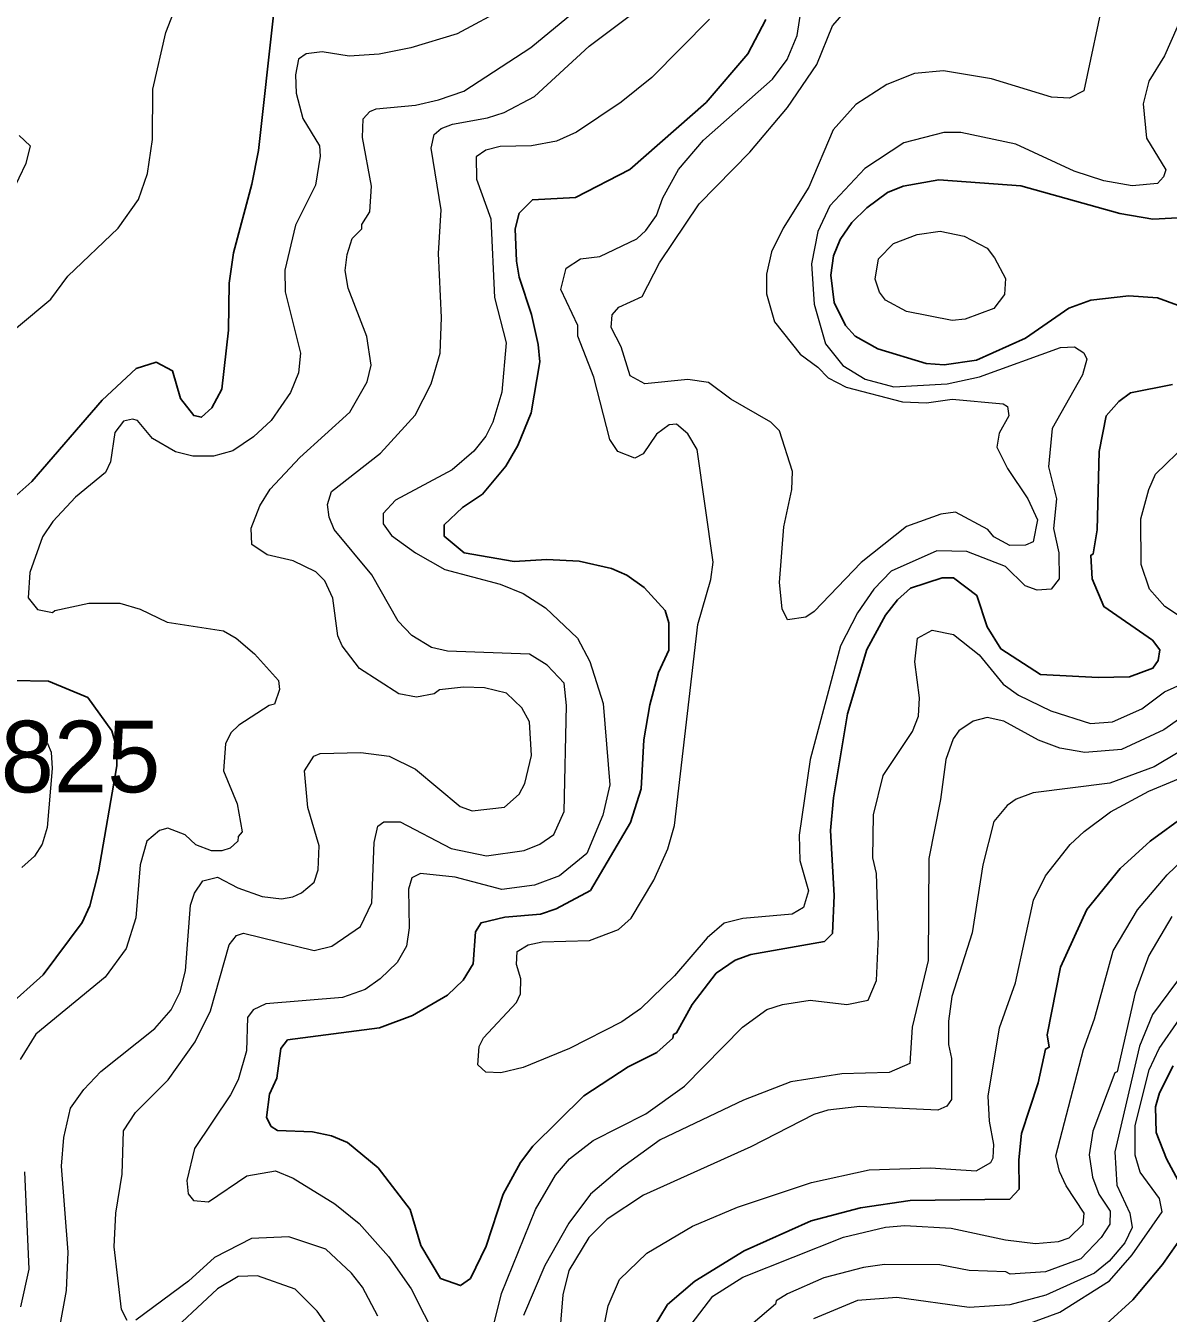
# Model space of a CAD drawing. Extents: x 673.3 to 698.5, y 6984.3 to 7012.3.
# Drawn here: x 678.607 to 679.883, y 7001.837 to 7003.276 of the extents above; entities that cross this region are included whole.
import ezdxf

# ---------------------------------------------------------------- set-up
doc = ezdxf.new("R2010")
doc.units = 0
doc.header["$LTSCALE"] = 0.032
doc.layers.add('1', color=7, linetype='Continuous', lineweight=25)
doc.layers.add('2', color=7, linetype='Continuous', lineweight=13)
doc.layers.add('21', color=7, linetype='Continuous')

msp = doc.modelspace()

# ---------------------------------------------------------------- linework, layer by layer
at = {"layer": '1'}
for points in [[(678.8595, 7003.0989), (678.8669, 7003.1364), (678.884, 7003.2911)], [(679.4337, 7003.283), (679.4136, 7003.2446), (679.3671, 7003.19), (679.2817, 7003.1151), (679.221, 7003.084), (679.1731, 7003.0814), (679.1581, 7003.0663), (679.1536, 7003.0487), (679.1551, 7003.0126), (679.1584, 7002.9947), (679.172, 7002.953), (679.1795, 7002.9194), (679.1812, 7002.9002), (679.1715, 7002.8432), (679.1566, 7002.8068), (679.1434, 7002.7836), (679.1174, 7002.7523), (679.0951, 7002.7372), (679.0743, 7002.7179), (679.0745, 7002.7051), (679.0966, 7002.6866), (679.1528, 7002.6768), (679.189, 7002.6792), (679.2251, 7002.6775), (679.2613, 7002.6693), (679.2786, 7002.6615), (679.2978, 7002.6479), (679.3212, 7002.6222), (679.3253, 7002.6083), (679.3253, 7002.5778), (679.3139, 7002.553), (679.3044, 7002.5169), (679.2976, 7002.4777), (679.2944, 7002.4227), (679.2828, 7002.385), (679.2378, 7002.3093), (679.1994, 7002.2885), (679.182, 7002.2826), (679.1424, 7002.2794), (679.1157, 7002.2731), (679.1095, 7002.2631), (679.1069, 7002.227), (679.0955, 7002.2091), (679.078, 7002.1921), (679.0392, 7002.1693), (679.0023, 7002.1556), (678.8995, 7002.1424), (678.892, 7002.1324), (678.8873, 7002.0993), (678.8792, 7002.0813), (678.8759, 7002.0554), (678.8812, 7002.0454), (678.8883, 7002.041), (678.9273, 7002.0393), (678.9486, 7002.0349), (678.9665, 7002.0275), (679.0006, 7001.999), (679.0363, 7001.9525), (679.0485, 7001.9122), (679.0705, 7001.8755), (679.0927, 7001.8674), (679.1038, 7001.8755), (679.1212, 7001.9116), (679.1403, 7001.9696), (679.1596, 7002.0051), (679.1736, 7002.0234), (679.2306, 7002.0795), (679.2799, 7002.112), (679.312, 7002.128), (679.3299, 7002.1439)], [(679.8937, 7002.9634), (679.8715, 7002.9716), (679.8396, 7002.9741), (679.7969, 7002.9691), (679.7724, 7002.9602), (679.724, 7002.9267), (679.6691, 7002.9022), (679.6331, 7002.8967), (679.6131, 7002.8983), (679.559, 7002.9146), (679.5336, 7002.9288), (679.5228, 7002.9408), (679.5102, 7002.9665), (679.5063, 7002.9969), (679.5094, 7003.0185), (679.5169, 7003.037), (679.5301, 7003.0558), (679.5466, 7003.0723), (679.5696, 7003.0896), (679.5871, 7003.0965), (679.6272, 7003.1035), (679.7187, 7003.097), (679.8294, 7003.066), (679.8661, 7003.0597), (679.9216, 7003.0627)], [(678.8343, 7002.9882), (678.8391, 7003.0221), (678.8595, 7003.0989)], [(678.5731, 7002.7307), (678.6137, 7002.7665), (678.6923, 7002.8573), (678.7303, 7002.8926), (678.7526, 7002.8998), (678.771, 7002.8903), (678.7798, 7002.8593), (678.7947, 7002.8401), (678.8033, 7002.8382), (678.8147, 7002.8487), (678.8261, 7002.8698), (678.8334, 7002.9354), (678.8343, 7002.9882)], [(679.3299, 7002.1439), (679.3305, 7002.1483), (679.3341, 7002.1499), (679.3516, 7002.1819), (679.3783, 7002.2166), (679.3995, 7002.2313), (679.4171, 7002.2377), (679.4995, 7002.2522), (679.5083, 7002.2612), (679.5102, 7002.3035), (679.5062, 7002.3762), (679.5094, 7002.4126), (679.525, 7002.5065), (679.5467, 7002.5787), (679.5677, 7002.6171), (679.5808, 7002.6342), (679.5953, 7002.6473), (679.6307, 7002.6588), (679.6437, 7002.6588), (679.6695, 7002.6388), (679.6811, 7002.6038), (679.6965, 7002.5793), (679.7409, 7002.5505), (679.805, 7002.5473), (679.8401, 7002.5481), (679.8664, 7002.5576), (679.8723, 7002.5663), (679.8741, 7002.5782), (679.8659, 7002.589), (679.8114, 7002.6265), (679.7985, 7002.6575), (679.7969, 7002.6838), (679.7994, 7002.6855), (679.8042, 7002.7123), (679.8064, 7002.7998), (679.8142, 7002.8399), (679.8284, 7002.8557), (679.8414, 7002.8655), (679.8881, 7002.8747)], [(678.5918, 7002.5439), (678.6323, 7002.5432), (678.6763, 7002.5248), (678.7032, 7002.4875), (678.7088, 7002.4683), (678.7088, 7002.4484), (678.6882, 7002.3301), (678.6786, 7002.2921), (678.6701, 7002.2735), (678.6264, 7002.2148), (678.5864, 7002.179)], [(679.903, 7002.3935), (679.8631, 7002.3644), (679.8299, 7002.3336), (679.7924, 7002.288), (679.7631, 7002.2236), (679.7481, 7002.1477), (679.7503, 7002.134), (679.7462, 7002.1319), (679.7383, 7002.094), (679.7194, 7002.0376), (679.7164, 7002.0081), (679.7168, 7001.9754), (679.7065, 7001.9641), (679.5952, 7001.9626), (679.5395, 7001.9544), (679.4844, 7001.9398), (679.4095, 7001.9065), (679.3545, 7001.8726), (679.3239, 7001.8463), (679.2984, 7001.8037)], [(679.8888, 7002.1132), (679.8737, 7002.083), (679.8693, 7002.0673), (679.8701, 7002.0387), (679.8814, 7002.0093), (679.9047, 7001.9663)], [(679.8978, 7001.921), (679.8771, 7001.8912), (679.8439, 7001.8515), (679.8145, 7001.8248), (679.7656, 7001.7976), (679.7305, 7001.7839), (679.6992, 7001.7793), (679.6098, 7001.7818), (679.5561, 7001.7778), (679.5344, 7001.7698), (679.504, 7001.7471), (679.4725, 7001.7164), (679.4034, 7001.6415), (679.3915, 7001.6224), (679.3913, 7001.5917)]]:
    msp.add_lwpolyline(points, dxfattribs=at)
at = {"layer": '2'}
for points in [[(679.1228, 7003.1728), (679.1415, 7003.179), (679.1752, 7003.1967), (679.2363, 7003.2531), (679.3258, 7003.3206)], [(678.6351, 7002.9704), (678.6541, 7002.9958), (678.7102, 7003.0495), (678.7329, 7003.0817), (678.7431, 7003.1106), (678.7487, 7003.1489), (678.7488, 7003.2051), (678.7635, 7003.2683), (678.7771, 7003.3036)], [(678.6447, 7001.819), (678.6526, 7001.8618), (678.6542, 7001.905), (678.647, 7002.0011), (678.6493, 7002.0331), (678.657, 7002.0659), (678.6718, 7002.0866), (678.6909, 7002.1067), (678.7511, 7002.1548), (678.7695, 7002.1757), (678.7794, 7002.1957), (678.7854, 7002.2194), (678.7911, 7002.2927), (678.7954, 7002.3061), (678.8048, 7002.3198), (678.8211, 7002.324), (678.844, 7002.3121), (678.8711, 7002.3023), (678.8928, 7002.2998), (678.9055, 7002.302), (678.9152, 7002.3067), (678.9293, 7002.3185), (678.9337, 7002.3321), (678.9346, 7002.3592), (678.9222, 7002.4018), (678.9182, 7002.443), (678.9289, 7002.4593), (678.936, 7002.4625), (678.9814, 7002.4633), (679.0131, 7002.4594), (679.0425, 7002.4448), (679.0924, 7002.4032), (679.1058, 7002.3984), (679.1418, 7002.4024), (679.1581, 7002.4167), (679.1644, 7002.4287), (679.1722, 7002.4599), (679.1698, 7002.4979), (679.1614, 7002.5132), (679.1439, 7002.5299), (679.1196, 7002.5358), (679.0959, 7002.5366), (679.0691, 7002.5334), (679.0633, 7002.5292), (679.0434, 7002.5253), (679.0236, 7002.5292), (678.9798, 7002.5573), (678.9603, 7002.5826), (678.9555, 7002.594), (678.9499, 7002.6358), (678.9411, 7002.6554), (678.9311, 7002.6653), (678.9057, 7002.6776), (678.8765, 7002.6843), (678.8594, 7002.6961), (678.8587, 7002.7142), (678.8686, 7002.7391), (678.8802, 7002.7577), (678.9132, 7002.7932), (678.969, 7002.844), (678.9883, 7002.8777), (678.993, 7002.8966), (678.9881, 7002.9284), (678.9671, 7002.9824), (678.9638, 7003.0023), (678.9661, 7003.02), (678.9718, 7003.0381), (678.9823, 7003.049), (678.9825, 7003.0536), (678.9914, 7003.0678), (678.9931, 7003.0964), (678.9832, 7003.151), (678.9841, 7003.1719), (678.9914, 7003.18), (678.9985, 7003.1832), (679.0425, 7003.1873), (679.0681, 7003.1929), (679.0963, 7003.2027), (679.1714, 7003.2517), (679.2431, 7003.3111)], [(679.8125, 7003.3139), (679.7891, 7003.2033), (679.7731, 7003.1949), (679.753, 7003.196), (679.6858, 7003.2167), (679.6323, 7003.2256), (679.6, 7003.2224), (679.5691, 7003.2103), (679.5344, 7003.1879), (679.5091, 7003.1594), (679.4818, 7003.0956), (679.4531, 7003.0497), (679.4403, 7003.0232), (679.4345, 7002.9983), (679.4345, 7002.9761), (679.4437, 7002.945), (679.4722, 7002.9086), (679.4921, 7002.8944)], [(679.1444, 7003.2967), (679.0889, 7003.2668), (679.0373, 7003.2512), (679.0018, 7003.2443), (678.9684, 7003.242), (678.9383, 7003.2468), (678.9203, 7003.2444), (678.9116, 7003.2385), (678.9085, 7003.2212), (678.9091, 7003.2007), (678.9167, 7003.1723), (678.9352, 7003.1415), (678.936, 7003.1301), (678.9308, 7003.0975), (678.9082, 7003.0528), (678.8963, 7003.0026), (678.8969, 7002.9784), (678.914, 7002.9097), (678.9115, 7002.8879), (678.9028, 7002.866), (678.8812, 7002.8345), (678.8614, 7002.8164), (678.8383, 7002.8007), (678.8166, 7002.7949), (678.7938, 7002.7948), (678.7743, 7002.7996), (678.7487, 7002.8146), (678.7318, 7002.8345), (678.7261, 7002.8362), (678.7161, 7002.8337), (678.7064, 7002.8213), (678.7016, 7002.7882), (678.6959, 7002.7764), (678.6627, 7002.7488), (678.6373, 7002.7217), (678.6258, 7002.7044), (678.6115, 7002.6647), (678.6096, 7002.6364), (678.6202, 7002.6234), (678.6368, 7002.6198), (678.6393, 7002.6223), (678.6773, 7002.6303), (678.7121, 7002.6303), (678.7349, 7002.6238), (678.7648, 7002.609), (678.828, 7002.5993), (678.8422, 7002.5914), (678.8624, 7002.5736), (678.8895, 7002.5439), (678.8904, 7002.5337), (678.8849, 7002.5175), (678.879, 7002.5161), (678.8451, 7002.4939), (678.8359, 7002.4853), (678.8302, 7002.473), (678.8278, 7002.4431), (678.8433, 7002.4062), (678.8488, 7002.3747), (678.8441, 7002.3694), (678.8439, 7002.3642)], [(679.3871, 7002.2726), (679.3682, 7002.2563), (679.3319, 7002.2136), (679.2937, 7002.1767), (679.273, 7002.1623), (679.2143, 7002.1324), (679.1627, 7002.1111), (679.1378, 7002.1052), (679.121, 7002.106), (679.1121, 7002.1144), (679.1136, 7002.1348), (679.1185, 7002.1443), (679.1552, 7002.184), (679.1597, 7002.1937), (679.1601, 7002.2103), (679.1552, 7002.2266), (679.1561, 7002.2409), (679.1682, 7002.2484), (679.1841, 7002.2516), (679.2367, 7002.2534), (679.2694, 7002.2656), (679.2832, 7002.2784), (679.3086, 7002.3208), (679.3245, 7002.3559), (679.3318, 7002.382), (679.3578, 7002.6064), (679.3725, 7002.657), (679.375, 7002.6762), (679.357, 7002.8022), (679.3468, 7002.8196), (679.3342, 7002.8305), (679.3259, 7002.8297), (679.3115, 7002.8192), (679.2969, 7002.7974), (679.2873, 7002.7925), (679.2685, 7002.7998), (679.2596, 7002.8132), (679.2415, 7002.883), (679.2236, 7002.9288), (679.2236, 7002.9409), (679.2048, 7002.9811), (679.2106, 7003.0049), (679.2269, 7003.0155), (679.2482, 7003.018), (679.2896, 7003.0377), (679.2998, 7003.047), (679.3115, 7003.0639), (679.3189, 7003.0836), (679.3361, 7003.1152), (679.3642, 7003.1481), (679.4413, 7003.2163), (679.4576, 7003.2382), (679.4687, 7003.2651), (679.4742, 7003.2986)], [(679.4921, 7002.8944), (679.5035, 7002.8824), (679.5235, 7002.8718), (679.5867, 7002.8556), (679.6135, 7002.8544), (679.6421, 7002.8583), (679.6991, 7002.8534), (679.7039, 7002.8501), (679.7055, 7002.8397), (679.6947, 7002.8203), (679.6919, 7002.8049), (679.704, 7002.781), (679.7267, 7002.7471), (679.7373, 7002.7236), (679.7326, 7002.699), (679.724, 7002.6954), (679.7065, 7002.6947), (679.6886, 7002.7046), (679.6818, 7002.7128), (679.6459, 7002.7321), (679.6294, 7002.7297), (679.5911, 7002.7162), (679.5404, 7002.676), (679.4879, 7002.6212), (679.4785, 7002.6146), (679.458, 7002.6118), (679.4521, 7002.6241), (679.4492, 7002.6534), (679.454, 7002.7158), (679.4628, 7002.7575), (679.4637, 7002.7774), (679.4492, 7002.823), (679.4396, 7002.8329), (679.3946, 7002.8585), (679.3698, 7002.8772), (679.3466, 7002.8803), (679.2988, 7002.8755), (679.2821, 7002.8847), (679.2722, 7002.9169), (679.261, 7002.9387), (679.262, 7002.9528), (679.2696, 7002.9612), (679.2958, 7002.9731), (679.3149, 7003.011), (679.3595, 7003.0768), (679.4161, 7003.1347), (679.4582, 7003.1844), (679.4908, 7003.2325), (679.5085, 7003.2759), (679.5242, 7003.2941)], [(679.9005, 7003.2902), (679.8793, 7003.2422), (679.8618, 7003.214), (679.8553, 7003.1887), (679.859, 7003.1501), (679.8806, 7003.1149), (679.8783, 7003.107), (679.8716, 7003.0996), (679.843, 7003.097), (679.8115, 7003.1026), (679.7783, 7003.1135), (679.7132, 7003.1436), (679.6516, 7003.1565), (679.6326, 7003.1565), (679.5881, 7003.1449), (679.5444, 7003.1165), (679.5055, 7003.0745), (679.4918, 7003.046), (679.485, 7003.0097), (679.488, 7002.9645), (679.5006, 7002.9203), (679.5197, 7002.8961), (679.5447, 7002.8809), (679.5767, 7002.8723), (679.6363, 7002.8755), (679.6725, 7002.8834), (679.7629, 7002.9163), (679.7789, 7002.917), (679.7891, 7002.9103), (679.7925, 7002.9033), (679.7878, 7002.8858), (679.7539, 7002.8256), (679.7497, 7002.7827), (679.7585, 7002.7471), (679.7554, 7002.7139), (679.7612, 7002.6867), (679.7615, 7002.6577), (679.7527, 7002.646), (679.7369, 7002.645), (679.7236, 7002.6499), (679.7016, 7002.6713), (679.6584, 7002.6881), (679.6249, 7002.689), (679.574, 7002.6663), (679.5544, 7002.6461), (679.5361, 7002.6196), (679.5173, 7002.5825), (679.4834, 7002.4555), (679.4712, 7002.371), (679.472, 7002.3426), (679.4816, 7002.3087), (679.4758, 7002.29), (679.4634, 7002.2827), (679.4083, 7002.2778), (679.3871, 7002.2726)], [(679.371, 7003.2834), (679.3064, 7003.2181), (679.2722, 7003.1904), (679.2222, 7003.1569), (679.2001, 7003.147), (679.1721, 7003.1418), (679.1369, 7003.1409), (679.121, 7003.1368), (679.1103, 7003.1293), (679.1104, 7003.1043), (679.1265, 7003.0602), (679.1307, 7002.972), (679.1436, 7002.9214), (679.1388, 7002.8661), (679.1289, 7002.8329), (679.1209, 7002.8169), (679.1076, 7002.8003), (679.0834, 7002.7794), (679.02, 7002.7455), (679.0063, 7002.7307), (679.0061, 7002.7192), (679.0157, 7002.7062), (679.0425, 7002.6867), (679.0751, 7002.668), (679.1369, 7002.6516), (679.1626, 7002.6412), (679.1876, 7002.6251), (679.2235, 7002.5912), (679.2371, 7002.565), (679.2521, 7002.5181), (679.2594, 7002.4274), (679.2516, 7002.3935), (679.234, 7002.3504), (679.2032, 7002.3254), (679.1754, 7002.3153), (679.1388, 7002.3103), (679.0867, 7002.3241), (679.0479, 7002.3282), (679.0382, 7002.3234), (679.0346, 7002.3106), (679.0354, 7002.2673), (679.0325, 7002.247), (679.0221, 7002.2287), (679.0031, 7002.2103), (678.9862, 7002.1986), (678.961, 7002.1897), (678.8753, 7002.1825), (678.861, 7002.1758), (678.8548, 7002.167), (678.8537, 7002.1299), (678.8443, 7002.0975), (678.8358, 7002.0807), (678.7953, 7002.0208), (678.7871, 7001.9848), (678.7885, 7001.9699), (678.7944, 7001.9626), (678.8112, 7001.961), (678.8539, 7001.9901), (678.886, 7001.9959), (678.9059, 7001.9877), (678.9521, 7001.9588), (678.9795, 7001.937), (679.0124, 7001.9001), (679.0375, 7001.8638), (679.0807, 7001.7784)], [(678.7202, 7001.8284), (678.714, 7001.8406), (678.7056, 7001.9107), (678.7076, 7001.9483), (678.7145, 7001.9921), (678.716, 7002.0406), (678.7294, 7002.0608), (678.7662, 7002.0974), (678.7962, 7002.1398), (678.8134, 7002.1746), (678.8344, 7002.2486), (678.8423, 7002.2587), (678.8502, 7002.2613), (678.929, 7002.2419), (678.9489, 7002.247), (678.9809, 7002.269), (678.9938, 7002.2952), (678.9964, 7002.3627), (679.0004, 7002.381), (679.007, 7002.386), (679.0251, 7002.3861), (679.0823, 7002.3561), (679.1219, 7002.3478), (679.1639, 7002.354), (679.1815, 7002.3609), (679.1968, 7002.3717), (679.2086, 7002.3976), (679.2113, 7002.5161), (679.2084, 7002.5409), (679.1896, 7002.5609), (679.1698, 7002.5732), (679.078, 7002.5766), (679.0604, 7002.5808), (679.0383, 7002.5944), (679.0231, 7002.6102), (678.9938, 7002.6621), (678.9516, 7002.7127), (678.9458, 7002.7265), (678.9442, 7002.7405), (678.9486, 7002.7552), (679.0034, 7002.7979), (679.0421, 7002.8407), (679.0598, 7002.8755), (679.07, 7002.9097), (679.0713, 7002.9499), (679.068, 7003.0214), (679.0712, 7003.07), (679.0599, 7003.139), (679.0633, 7003.1543), (679.0711, 7003.1609), (679.0839, 7003.166), (679.1228, 7003.1728)], [(678.5995, 7003.1531), (678.6119, 7003.1415), (678.6072, 7003.1218), (678.5834, 7003.0726)], [(678.5625, 7002.9098), (678.6351, 7002.9704)], [(679.932, 7002.5921), (679.8797, 7002.6266), (679.8627, 7002.6461), (679.8531, 7002.6735), (679.8529, 7002.7245), (679.8617, 7002.7576), (679.8694, 7002.7745), (679.9046, 7002.8088)], [(679.1227, 7001.7956), (679.1384, 7001.8585), (679.1765, 7001.9526), (679.199, 7001.9911), (679.2146, 7002.009), (679.2409, 7002.0298), (679.2998, 7002.0593), (679.3428, 7002.0906), (679.4076, 7002.1564), (679.4351, 7002.1761), (679.4525, 7002.1818), (679.4835, 7002.1865), (679.5244, 7002.1816), (679.5482, 7002.1867), (679.5575, 7002.2084), (679.5598, 7002.2576), (679.5574, 7002.3282), (679.5534, 7002.3455), (679.5542, 7002.3937), (679.565, 7002.4379), (679.5976, 7002.4869), (679.6046, 7002.5041), (679.6054, 7002.5244), (679.6005, 7002.5648), (679.6032, 7002.5911), (679.6197, 7002.6002), (679.6437, 7002.5953), (679.6722, 7002.5725), (679.6992, 7002.5399), (679.7161, 7002.5275), (679.7523, 7002.5101)], [(679.7523, 7002.5101), (679.7965, 7002.496), (679.821, 7002.4976), (679.8541, 7002.5124), (679.8793, 7002.5312), (679.9334, 7002.5553)], [(679.9346, 7002.5283), (679.8786, 7002.4888), (679.8313, 7002.4667)], [(678.6046, 7002.4967), (678.6198, 7002.488), (678.6312, 7002.4735), (678.6354, 7002.4637), (678.6363, 7002.4455), (678.6307, 7002.3797), (678.6252, 7002.3608), (678.6167, 7002.3474), (678.6026, 7002.335)], [(679.8313, 7002.4667), (679.7904, 7002.4635), (679.7623, 7002.4683), (679.7385, 7002.4771), (679.6999, 7002.4984), (679.6812, 7002.5024), (679.6654, 7002.4986), (679.6495, 7002.4878), (679.643, 7002.4789), (679.6348, 7002.4555), (679.6291, 7002.411), (679.6161, 7002.3448), (679.6153, 7002.2308), (679.5974, 7002.1562), (679.5948, 7002.1159), (679.5718, 7002.1058), (679.5187, 7002.1043), (679.4616, 7002.0954), (679.409, 7002.0748), (679.3159, 7002.0306), (679.2724, 7001.9992), (679.2378, 7001.9695), (679.2137, 7001.9373), (679.1868, 7001.8898), (679.1631, 7001.8341)], [(679.8944, 7002.4633), (679.8676, 7002.4475), (679.8183, 7002.4293), (679.7327, 7002.4185), (679.7136, 7002.4111), (679.7036, 7002.4043), (679.6886, 7002.3862), (679.6763, 7002.3378), (679.6642, 7002.2617), (679.6415, 7002.1907), (679.638, 7002.163), (679.6381, 7002.137), (679.6413, 7002.1213), (679.6414, 7002.0754), (679.636, 7002.0681), (679.6261, 7002.0636), (679.5389, 7002.0676), (679.5032, 7002.0634), (679.4874, 7002.0586), (679.4171, 7002.0227), (679.2971, 7001.9684), (679.2565, 7001.9418), (679.2359, 7001.9212), (679.2137, 7001.8845), (679.2072, 7001.8573), (679.2007, 7001.78)], [(679.2501, 7001.8077), (679.2578, 7001.8447), (679.2702, 7001.8741), (679.301, 7001.9039), (679.352, 7001.9339), (679.4022, 7001.9553), (679.4848, 7001.9827), (679.5493, 7001.9967), (679.6177, 7001.9993), (679.6688, 7001.9958), (679.6851, 7002.005), (679.6877, 7002.0104), (679.6885, 7002.0253), (679.6836, 7002.0513), (679.6821, 7002.0793), (679.695, 7002.1556), (679.7129, 7002.2061), (679.7329, 7002.2983), (679.7465, 7002.3257), (679.7739, 7002.3606), (679.7895, 7002.3753), (679.8191, 7002.3971), (679.8618, 7002.4201), (679.9193, 7002.4439)], [(678.8439, 7002.3642), (678.8352, 7002.3565), (678.8261, 7002.3535), (678.8145, 7002.3535), (678.7969, 7002.3601), (678.7852, 7002.3715), (678.7655, 7002.3788), (678.7562, 7002.3762), (678.7424, 7002.3642), (678.7349, 7002.3379), (678.7299, 7002.2787), (678.7191, 7002.2445), (678.6956, 7002.2124), (678.6181, 7002.1487), (678.6006, 7002.1204)], [(679.3408, 7001.8112), (679.3745, 7001.8558), (679.4082, 7001.8769), (679.5206, 7001.9215), (679.5676, 7001.9327), (679.589, 7001.9348), (679.6408, 7001.9316), (679.7018, 7001.9186), (679.7352, 7001.9146), (679.7608, 7001.9169), (679.7727, 7001.9208), (679.7885, 7001.9362), (679.7895, 7001.9485), (679.7693, 7001.9791), (679.7619, 7001.9952), (679.7578, 7002.0125), (679.7888, 7002.1314), (679.801, 7002.1656), (679.822, 7002.2416), (679.8491, 7002.2877), (679.8824, 7002.3267), (679.9002, 7002.3437)], [(679.8874, 7002.2802), (679.8618, 7002.2364), (679.8465, 7002.1946), (679.8263, 7002.1065), (679.8237, 7002.1055), (679.7993, 7002.0402), (679.7952, 7002.0135), (679.799, 7001.9888), (679.806, 7001.9697), (679.8187, 7001.9508), (679.8183, 7001.9362), (679.8084, 7001.9212), (679.7859, 7001.8974), (679.7464, 7001.8828), (679.7067, 7001.8804), (679.7021, 7001.8827), (679.6611, 7001.8844), (679.6281, 7001.8908), (679.5666, 7001.8909), (679.5428, 7001.8876), (679.4988, 7001.8762), (679.4581, 7001.8583), (679.4455, 7001.8504), (679.4447, 7001.8467), (679.4021, 7001.8104)], [(679.9012, 7002.2182), (679.8658, 7002.1705), (679.8513, 7002.1352), (679.8237, 7002.017), (679.8261, 7001.9799), (679.8406, 7001.9485), (679.8432, 7001.9325), (679.8348, 7001.9153), (679.8176, 7001.8946), (679.8011, 7001.8813), (679.7467, 7001.8567), (679.7065, 7001.846), (679.6609, 7001.8429), (679.5801, 7001.8543), (679.5362, 7001.8509), (679.487, 7001.8304)], [(679.8178, 7001.8728), (679.8433, 7001.902), (679.8766, 7001.9499), (679.8736, 7001.9647), (679.852, 7001.9941), (679.8464, 7002.0132), (679.8465, 7002.0464), (679.8621, 7002.1086), (679.8733, 7002.1326), (679.8962, 7002.1652)], [(678.6054, 7001.9946), (678.6103, 7001.8858), (678.6009, 7001.8438)], [(679.0002, 7001.8334), (678.9832, 7001.8656), (678.9708, 7001.8814), (678.9422, 7001.9081), (678.9007, 7001.9219), (678.859, 7001.9203), (678.8178, 7001.8988), (678.7889, 7001.8723), (678.7298, 7001.8289)], [(678.9677, 7001.7894), (678.9327, 7001.8388), (678.908, 7001.8636), (678.8658, 7001.8785), (678.8444, 7001.8778), (678.8212, 7001.864), (678.7588, 7001.8057)], [(679.7247, 7001.8238), (679.7624, 7001.8378), (679.8178, 7001.8728)]]:
    msp.add_lwpolyline(points, dxfattribs=at)
msp.add_lwpolyline([(679.5764, 7003.0326), (679.603, 7003.0424), (679.6286, 7003.0464), (679.6554, 7003.0406), (679.681, 7003.0271), (679.6894, 7003.0166), (679.7015, 7002.9935), (679.7005, 7002.9755), (679.6887, 7002.9599), (679.6566, 7002.9479), (679.6419, 7002.9464), (679.5911, 7002.9563), (679.5674, 7002.969), (679.5609, 7002.9782), (679.5559, 7002.9927), (679.5599, 7003.0155)], close=True, dxfattribs=at)

# ---------------------------------------------------------------- texts
at = {"layer": '21'}
msp.add_text('825', height=0.08, dxfattribs=at).set_placement((678.5789, 7002.4189))

doc.saveas('drawing.dxf')
